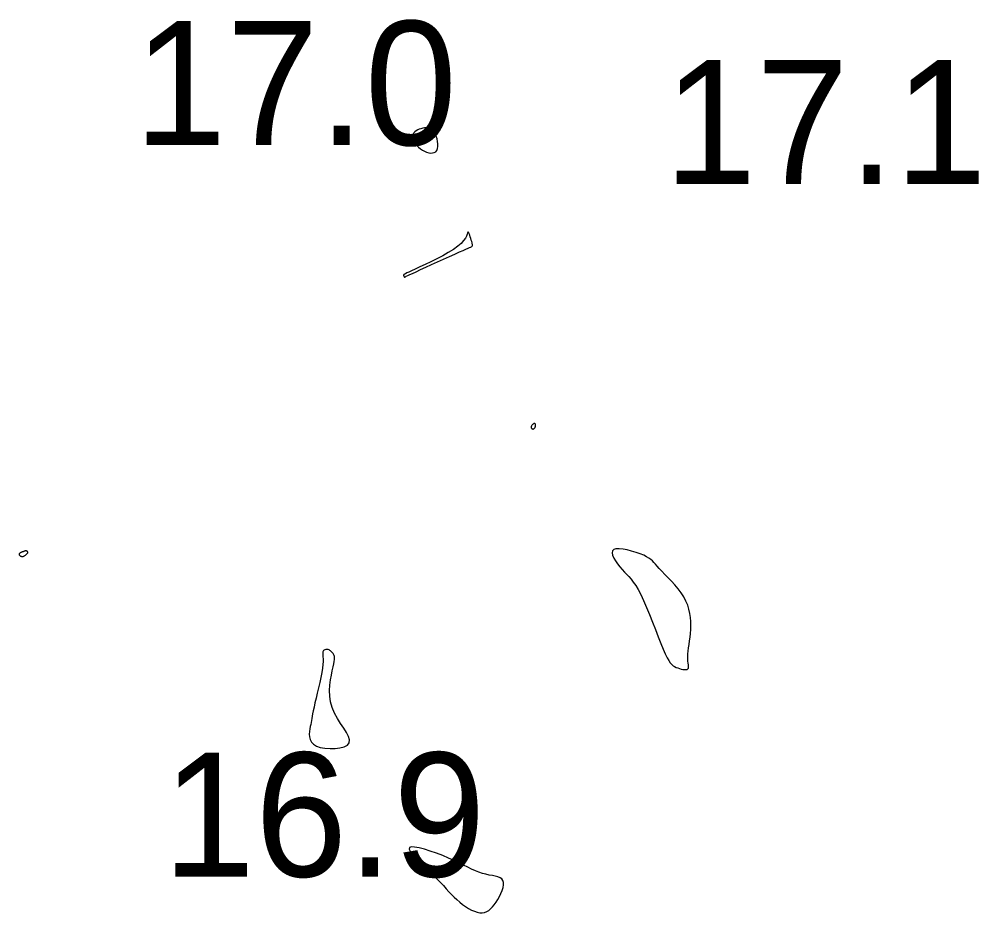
# Model space of a CAD drawing. Extents: x 3040093 to 3056816, y 408076 to 509144.
# Drawn here: x 3046570.12 to 3046608.8, y 434924.13 to 434960.15 of the extents above; entities that cross this region are included whole.
import ezdxf

# ---------------------------------------------------------------- set-up
doc = ezdxf.new("R2010")
doc.units = 0
doc.layers.add('V-CHAN-CONT-EL17', color=7, linetype='Continuous')
doc.layers.add('V-TOPO-SOUN-0610', color=7, linetype='Continuous')

msp = doc.modelspace()

# ---------------------------------------------------------------- linework, layer by layer
at = {"layer": 'V-CHAN-CONT-EL17'}
for points in [[(3046585.982, 434955.339), (3046586.006, 434955.271), (3046586.043, 434955.2), (3046586.091, 434955.129), (3046586.15, 434955.06), (3046586.217, 434954.994), (3046586.291, 434954.933), (3046586.37, 434954.879), (3046586.454, 434954.833), (3046586.54, 434954.796), (3046586.625, 434954.771), (3046586.706, 434954.759), (3046586.782, 434954.761), (3046586.85, 434954.778), (3046586.907, 434954.813), (3046586.951, 434954.866), (3046586.98, 434954.938), (3046586.995, 434955.026), (3046586.996, 434955.124), (3046586.985, 434955.229), (3046586.963, 434955.334), (3046586.932, 434955.435), (3046586.891, 434955.528), (3046586.843, 434955.608), (3046586.789, 434955.671), (3046586.729, 434955.717), (3046586.665, 434955.749), (3046586.597, 434955.768), (3046586.527, 434955.774), (3046586.456, 434955.771), (3046586.385, 434955.76), (3046586.315, 434955.741), (3046586.247, 434955.717), (3046586.183, 434955.688), (3046586.124, 434955.654), (3046586.073, 434955.615), (3046586.03, 434955.57), (3046585.998, 434955.52), (3046585.978, 434955.465), (3046585.973, 434955.405)], [(3046585.659, 434949.759), (3046585.668, 434949.763), (3046585.688, 434949.774), (3046585.723, 434949.791), (3046585.779, 434949.818), (3046585.859, 434949.856), (3046585.969, 434949.908), (3046586.114, 434949.976), (3046586.297, 434950.06), (3046586.509, 434950.158), (3046586.742, 434950.264), (3046586.985, 434950.375), (3046587.228, 434950.485), (3046587.463, 434950.591), (3046587.678, 434950.687), (3046587.864, 434950.77), (3046588.013, 434950.836), (3046588.129, 434950.886), (3046588.215, 434950.923), (3046588.276, 434950.948), (3046588.318, 434950.966), (3046588.344, 434950.977), (3046588.359, 434950.985), (3046588.368, 434950.992), (3046588.376, 434951), (3046588.381, 434951.011), (3046588.385, 434951.025), (3046588.386, 434951.044), (3046588.385, 434951.069), (3046588.38, 434951.101), (3046588.372, 434951.14), (3046588.36, 434951.189), (3046588.344, 434951.248), (3046588.325, 434951.312), (3046588.304, 434951.378), (3046588.283, 434951.442), (3046588.262, 434951.498), (3046588.242, 434951.544), (3046588.225, 434951.574), (3046588.213, 434951.584), (3046588.204, 434951.572), (3046588.195, 434951.538), (3046588.179, 434951.484), (3046588.151, 434951.413), (3046588.104, 434951.327), (3046588.034, 434951.228), (3046587.934, 434951.118), (3046587.798, 434951), (3046587.623, 434950.876), (3046587.417, 434950.749), (3046587.19, 434950.621), (3046586.951, 434950.496), (3046586.712, 434950.377), (3046586.48, 434950.266), (3046586.268, 434950.167), (3046586.085, 434950.083), (3046585.939, 434950.015), (3046585.826, 434949.963), (3046585.744, 434949.923), (3046585.686, 434949.894), (3046585.649, 434949.874), (3046585.628, 434949.86), (3046585.617, 434949.851), (3046585.613, 434949.843), (3046585.612, 434949.835), (3046585.612, 434949.827), (3046585.614, 434949.819), (3046585.616, 434949.811), (3046585.619, 434949.803), (3046585.623, 434949.795), (3046585.626, 434949.788), (3046585.63, 434949.782), (3046585.633, 434949.776), (3046585.636, 434949.77), (3046585.639, 434949.766), (3046585.642, 434949.762), (3046585.645, 434949.759), (3046585.648, 434949.758), (3046585.651, 434949.757), (3046585.654, 434949.757)], [(3046590.93, 434943.758), (3046590.932, 434943.779), (3046590.932, 434943.799), (3046590.93, 434943.818), (3046590.925, 434943.835), (3046590.917, 434943.848), (3046590.908, 434943.858), (3046590.896, 434943.862), (3046590.882, 434943.861), (3046590.866, 434943.855), (3046590.849, 434943.845), (3046590.832, 434943.831), (3046590.815, 434943.816), (3046590.799, 434943.799), (3046590.785, 434943.782), (3046590.773, 434943.766), (3046590.764, 434943.75), (3046590.758, 434943.736), (3046590.754, 434943.723), (3046590.753, 434943.712), (3046590.753, 434943.701), (3046590.756, 434943.69), (3046590.76, 434943.681), (3046590.765, 434943.671), (3046590.772, 434943.662), (3046590.779, 434943.654), (3046590.788, 434943.646), (3046590.797, 434943.64), (3046590.807, 434943.635), (3046590.817, 434943.632), (3046590.829, 434943.632), (3046590.841, 434943.634), (3046590.853, 434943.639), (3046590.866, 434943.646), (3046590.878, 434943.656), (3046590.89, 434943.669), (3046590.901, 434943.683), (3046590.911, 434943.7), (3046590.92, 434943.718), (3046590.926, 434943.737)], [(3046594.513, 434937.869), (3046594.603, 434937.776), (3046594.692, 434937.682), (3046594.782, 434937.58), (3046594.874, 434937.464), (3046594.969, 434937.326), (3046595.069, 434937.16), (3046595.174, 434936.958), (3046595.287, 434936.718), (3046595.404, 434936.445), (3046595.524, 434936.153), (3046595.644, 434935.85), (3046595.762, 434935.549), (3046595.874, 434935.259), (3046595.98, 434934.992), (3046596.075, 434934.759), (3046596.16, 434934.568), (3046596.234, 434934.415), (3046596.301, 434934.296), (3046596.363, 434934.206), (3046596.421, 434934.139), (3046596.478, 434934.091), (3046596.536, 434934.054), (3046596.598, 434934.026), (3046596.665, 434934), (3046596.734, 434933.977), (3046596.805, 434933.959), (3046596.873, 434933.945), (3046596.936, 434933.938), (3046596.993, 434933.937), (3046597.04, 434933.945), (3046597.074, 434933.961), (3046597.095, 434933.987), (3046597.104, 434934.023), (3046597.103, 434934.069), (3046597.097, 434934.126), (3046597.087, 434934.192), (3046597.077, 434934.27), (3046597.07, 434934.358), (3046597.068, 434934.456), (3046597.074, 434934.566), (3046597.087, 434934.685), (3046597.103, 434934.813), (3046597.123, 434934.949), (3046597.144, 434935.092), (3046597.163, 434935.241), (3046597.18, 434935.394), (3046597.192, 434935.551), (3046597.197, 434935.71), (3046597.194, 434935.872), (3046597.181, 434936.035), (3046597.156, 434936.2), (3046597.118, 434936.365), (3046597.065, 434936.531), (3046596.995, 434936.697), (3046596.907, 434936.863), (3046596.8, 434937.027), (3046596.678, 434937.189), (3046596.547, 434937.346), (3046596.41, 434937.498), (3046596.274, 434937.641), (3046596.144, 434937.775), (3046596.024, 434937.897), (3046595.92, 434938.006), (3046595.836, 434938.101), (3046595.765, 434938.183), (3046595.703, 434938.255), (3046595.643, 434938.319), (3046595.578, 434938.378), (3046595.502, 434938.433), (3046595.409, 434938.487), (3046595.292, 434938.543), (3046595.148, 434938.601), (3046594.983, 434938.659), (3046594.807, 434938.713), (3046594.629, 434938.759), (3046594.458, 434938.792), (3046594.303, 434938.808), (3046594.175, 434938.804), (3046594.082, 434938.776), (3046594.031, 434938.72), (3046594.019, 434938.641), (3046594.039, 434938.544), (3046594.086, 434938.434), (3046594.154, 434938.316), (3046594.237, 434938.196), (3046594.328, 434938.078), (3046594.422, 434937.968)], [(3046570.123, 434938.56), (3046570.132, 434938.547), (3046570.144, 434938.534), (3046570.158, 434938.523), (3046570.175, 434938.513), (3046570.193, 434938.505), (3046570.212, 434938.499), (3046570.231, 434938.496), (3046570.249, 434938.495), (3046570.266, 434938.497), (3046570.283, 434938.501), (3046570.3, 434938.508), (3046570.316, 434938.516), (3046570.333, 434938.526), (3046570.35, 434938.537), (3046570.367, 434938.549), (3046570.384, 434938.562), (3046570.401, 434938.576), (3046570.417, 434938.591), (3046570.432, 434938.605), (3046570.445, 434938.62), (3046570.456, 434938.635), (3046570.463, 434938.649), (3046570.466, 434938.662), (3046570.465, 434938.675), (3046570.46, 434938.686), (3046570.452, 434938.696), (3046570.441, 434938.705), (3046570.428, 434938.713), (3046570.414, 434938.718), (3046570.4, 434938.722), (3046570.385, 434938.723), (3046570.371, 434938.722), (3046570.357, 434938.719), (3046570.344, 434938.714), (3046570.332, 434938.709), (3046570.32, 434938.703), (3046570.308, 434938.697), (3046570.297, 434938.691), (3046570.286, 434938.686), (3046570.275, 434938.683), (3046570.265, 434938.68), (3046570.254, 434938.678), (3046570.243, 434938.676), (3046570.232, 434938.673), (3046570.22, 434938.671), (3046570.208, 434938.667), (3046570.195, 434938.661), (3046570.181, 434938.654), (3046570.167, 434938.646), (3046570.153, 434938.636), (3046570.141, 434938.625), (3046570.131, 434938.613), (3046570.123, 434938.6), (3046570.119, 434938.587), (3046570.119, 434938.573)], [(3046582.257, 434930.8), (3046582.445, 434930.764), (3046582.649, 434930.748), (3046582.855, 434930.752), (3046583.049, 434930.778), (3046583.218, 434930.825), (3046583.347, 434930.895), (3046583.422, 434930.988), (3046583.436, 434931.105), (3046583.395, 434931.243), (3046583.313, 434931.4), (3046583.203, 434931.575), (3046583.077, 434931.765), (3046582.949, 434931.968), (3046582.83, 434932.182), (3046582.735, 434932.404), (3046582.673, 434932.631), (3046582.641, 434932.861), (3046582.633, 434933.088), (3046582.645, 434933.309), (3046582.67, 434933.518), (3046582.703, 434933.713), (3046582.739, 434933.889), (3046582.771, 434934.041), (3046582.796, 434934.166), (3046582.813, 434934.268), (3046582.822, 434934.348), (3046582.825, 434934.411), (3046582.823, 434934.461), (3046582.815, 434934.5), (3046582.803, 434934.532), (3046582.788, 434934.561), (3046582.77, 434934.589), (3046582.749, 434934.617), (3046582.726, 434934.644), (3046582.7, 434934.669), (3046582.673, 434934.691), (3046582.643, 434934.711), (3046582.612, 434934.727), (3046582.579, 434934.739), (3046582.544, 434934.745), (3046582.509, 434934.747), (3046582.475, 434934.744), (3046582.443, 434934.736), (3046582.414, 434934.722), (3046582.389, 434934.703), (3046582.371, 434934.679), (3046582.359, 434934.65), (3046582.354, 434934.614), (3046582.355, 434934.571), (3046582.359, 434934.517), (3046582.364, 434934.449), (3046582.367, 434934.365), (3046582.366, 434934.262), (3046582.358, 434934.138), (3046582.342, 434933.989), (3046582.314, 434933.815), (3046582.277, 434933.622), (3046582.233, 434933.415), (3046582.186, 434933.201), (3046582.136, 434932.989), (3046582.088, 434932.784), (3046582.042, 434932.592), (3046582.003, 434932.423), (3046581.971, 434932.279), (3046581.946, 434932.158), (3046581.926, 434932.055), (3046581.91, 434931.965), (3046581.896, 434931.883), (3046581.883, 434931.805), (3046581.87, 434931.725), (3046581.854, 434931.639), (3046581.836, 434931.542), (3046581.82, 434931.437), (3046581.812, 434931.328), (3046581.818, 434931.219), (3046581.844, 434931.114), (3046581.895, 434931.015), (3046581.977, 434930.928), (3046582.097, 434930.855)], [(3046586.954, 434925.507), (3046587.092, 434925.363), (3046587.217, 434925.228), (3046587.333, 434925.102), (3046587.442, 434924.983), (3046587.548, 434924.871), (3046587.654, 434924.763), (3046587.762, 434924.661), (3046587.876, 434924.562), (3046587.993, 434924.469), (3046588.113, 434924.384), (3046588.234, 434924.308), (3046588.353, 434924.243), (3046588.47, 434924.191), (3046588.582, 434924.154), (3046588.689, 434924.133), (3046588.787, 434924.131), (3046588.879, 434924.147), (3046588.965, 434924.18), (3046589.046, 434924.228), (3046589.123, 434924.291), (3046589.197, 434924.368), (3046589.269, 434924.457), (3046589.339, 434924.558), (3046589.409, 434924.67), (3046589.475, 434924.788), (3046589.534, 434924.91), (3046589.584, 434925.031), (3046589.621, 434925.148), (3046589.641, 434925.256), (3046589.642, 434925.353), (3046589.62, 434925.434), (3046589.573, 434925.496), (3046589.504, 434925.543), (3046589.415, 434925.579), (3046589.309, 434925.606), (3046589.191, 434925.63), (3046589.062, 434925.655), (3046588.927, 434925.683), (3046588.789, 434925.72), (3046588.649, 434925.768), (3046588.506, 434925.826), (3046588.357, 434925.895), (3046588.199, 434925.971), (3046588.031, 434926.055), (3046587.848, 434926.145), (3046587.648, 434926.239), (3046587.429, 434926.337), (3046587.19, 434926.436), (3046586.94, 434926.532), (3046586.69, 434926.62), (3046586.453, 434926.694), (3046586.239, 434926.75), (3046586.06, 434926.783), (3046585.927, 434926.787), (3046585.853, 434926.758), (3046585.844, 434926.691), (3046585.893, 434926.592), (3046585.99, 434926.466), (3046586.124, 434926.32), (3046586.282, 434926.161), (3046586.456, 434925.993), (3046586.632, 434925.825), (3046586.801, 434925.661)]]:
    msp.add_lwpolyline(points, close=True, dxfattribs=at)

# ---------------------------------------------------------------- texts
at = {"layer": 'V-TOPO-SOUN-0610'}
for s, p in [('17.0 ', (3046574.753, 434955.08)), ('17.1 ', (3046596.113, 434953.51)), ('16.9 ', (3046575.903, 434925.59))]:
    msp.add_text(s, height=5, dxfattribs=at).set_placement(p)

doc.saveas('drawing.dxf')
